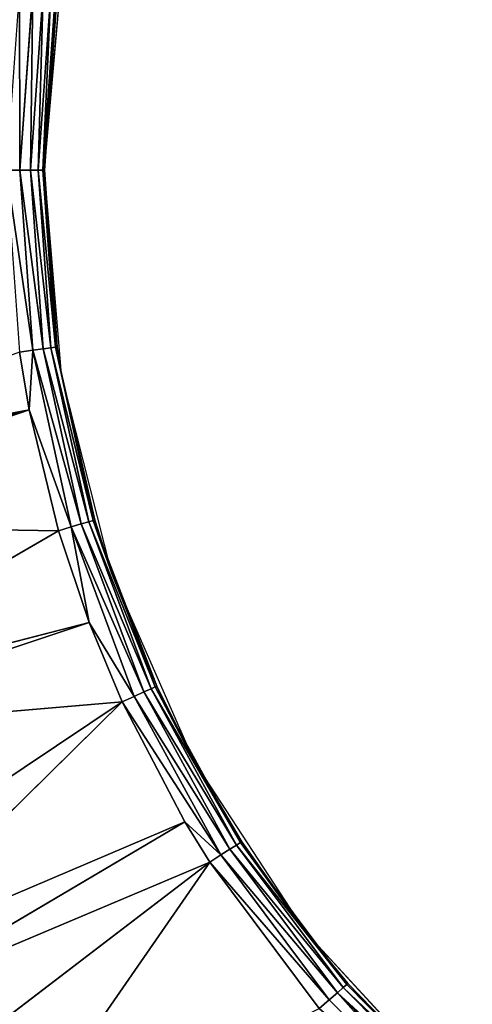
# Model space of a CAD drawing. Extents: x 0 to 605, y 0 to 400.
# Tile 289 of 656: x 286 to 292, y 194 to 207. Entities that reach past the tile are written whole.
import ezdxf

# ---------------------------------------------------------------- set-up
doc = ezdxf.new("R2010")
doc.units = 0
doc.header["$LTSCALE"] = 25.4
doc.layers.get('0').update_dxf_attribs({"linetype": 'CONTINUOUS'})

# ---------------------------------------------------------------- blocks, each defined once
blk = doc.blocks.new('ATLANTA610_-_S_STL')
at = {"color": 0}
for p, q in [((286.501, 18.217, 198.117), (282.059, 23.435, 198.964)), ((286.501, 18.217, 198.117), (282.059, 23.435, 198.964)), ((286.501, 18.217, 198.117), (282.119, 23.434, 199.265)), ((286.501, 18.217, 198.117), (282.119, 23.434, 199.265)), ((286.877, 18.217, 199.673), (282.191, 23.433, 199.596)), ((286.877, 18.217, 199.673), (282.191, 23.433, 199.596)), ((286.501, 18.217, 198.117), (282.191, 23.433, 199.596)), ((286.501, 18.217, 198.117), (282.191, 23.433, 199.596)), ((287.273, 18.217, 200.856), (282.879, 23.43, 201.992)), ((287.273, 18.217, 200.856), (282.879, 23.43, 201.992)), ((286.877, 18.217, 199.673), (282.879, 23.43, 201.992)), ((286.877, 18.217, 199.673), (282.879, 23.43, 201.992)), ((287.699, 18.217, 201.877), (282.984, 23.43, 202.281)), ((287.699, 18.217, 201.877), (282.984, 23.43, 202.281)), ((287.273, 18.217, 200.856), (282.984, 23.43, 202.281)), ((287.273, 18.217, 200.856), (282.984, 23.43, 202.281)), ((287.699, 18.217, 201.877), (283.906, 23.429, 204.415)), ((287.699, 18.217, 201.877), (283.906, 23.429, 204.415)), ((288.505, 18.217, 203.421), (284.322, 23.429, 205.205)), ((288.505, 18.217, 203.421), (284.322, 23.429, 205.205)), ((287.699, 18.217, 201.877), (284.322, 23.429, 205.205)), ((287.699, 18.217, 201.877), (284.322, 23.429, 205.205)), ((288.826, 18.217, 203.942), (284.616, 23.429, 205.72)), ((288.826, 18.217, 203.942), (284.616, 23.429, 205.72)), ((288.505, 18.217, 203.421), (284.616, 23.429, 205.72)), ((288.505, 18.217, 203.421), (284.616, 23.429, 205.72)), ((288.826, 18.217, 203.942), (285.227, 23.431, 206.692)), ((288.826, 18.217, 203.942), (285.227, 23.431, 206.692)), ((288.826, 18.217, 203.942), (286.088, 23.433, 207.892)), ((288.826, 18.217, 203.942), (286.088, 23.433, 207.892)), ((286.209, 18.217, 195.027), (286.38, 17.988, 195.027)), ((286.209, 18.217, 195.027), (286.38, 17.988, 195.027)), ((286.377, 18.217, 197.374), (286.501, 18.217, 198.117)), ((286.546, 17.988, 197.349), (286.377, 18.217, 197.374)), ((286.546, 17.988, 197.349), (286.377, 18.217, 197.374)), ((286.377, 18.217, 197.374), (286.501, 18.217, 198.117)), ((286.501, 18.217, 198.117), (286.877, 18.217, 199.673)), ((287.041, 17.988, 199.624), (286.501, 18.217, 198.117)), ((286.501, 18.217, 198.117), (286.546, 17.988, 197.349)), ((286.501, 18.217, 198.117), (286.546, 17.988, 197.349)), ((287.041, 17.988, 199.624), (286.501, 18.217, 198.117)), ((286.501, 18.217, 198.117), (286.877, 18.217, 199.673)), ((286.877, 18.217, 199.673), (287.041, 17.988, 199.624)), ((286.877, 18.217, 199.673), (287.041, 17.988, 199.624)), ((286.877, 18.217, 199.673), (287.273, 18.217, 200.856)), ((286.877, 18.217, 199.673), (287.273, 18.217, 200.856)), ((287.041, 17.988, 199.624), (287.273, 18.217, 200.856)), ((287.041, 17.988, 199.624), (287.273, 18.217, 200.856)), ((287.273, 18.217, 200.856), (287.854, 17.988, 201.806)), ((287.273, 18.217, 200.856), (287.699, 18.217, 201.877)), ((287.273, 18.217, 200.856), (287.854, 17.988, 201.806)), ((287.273, 18.217, 200.856), (287.699, 18.217, 201.877)), ((288.97, 17.988, 203.849), (287.699, 18.217, 201.877)), ((287.699, 18.217, 201.877), (288.505, 18.217, 203.421)), ((287.699, 18.217, 201.877), (287.854, 17.988, 201.806)), ((287.699, 18.217, 201.877), (287.854, 17.988, 201.806)), ((288.97, 17.988, 203.849), (287.699, 18.217, 201.877)), ((287.699, 18.217, 201.877), (288.505, 18.217, 203.421)), ((288.505, 18.217, 203.421), (288.826, 18.217, 203.942)), ((288.97, 17.988, 203.849), (288.505, 18.217, 203.421)), ((288.97, 17.988, 203.849), (288.505, 18.217, 203.421)), ((288.505, 18.217, 203.421), (288.826, 18.217, 203.942)), ((288.826, 18.217, 203.942), (288.97, 17.988, 203.849)), ((288.826, 18.217, 203.942), (288.97, 17.988, 203.849)), ((288.826, 18.217, 203.942), (290.236, 18.217, 205.825)), ((288.826, 18.217, 203.942), (290.236, 18.217, 205.825)), ((290.236, 18.217, 205.825), (290.365, 17.988, 205.713)), ((290.236, 18.217, 205.825), (290.365, 17.988, 205.713)), ((286.38, 17.988, 195.027), (286.546, 17.988, 192.705)), ((286.38, 17.988, 195.027), (286.546, 17.988, 192.705)), ((286.38, 17.988, 195.027), (286.517, 17.738, 195.027)), ((286.546, 17.988, 197.349), (286.38, 17.988, 195.027)), ((286.546, 17.988, 197.349), (286.38, 17.988, 195.027)), ((286.38, 17.988, 195.027), (286.517, 17.738, 195.027)), ((287.041, 17.988, 199.624), (286.546, 17.988, 197.349)), ((287.041, 17.988, 199.624), (286.546, 17.988, 197.349)), ((286.681, 17.738, 197.33), (286.546, 17.988, 197.349)), ((286.681, 17.738, 197.33), (286.546, 17.988, 197.349)), ((287.041, 17.988, 199.624), (287.172, 17.738, 199.586)), ((287.041, 17.988, 199.624), (287.172, 17.738, 199.586)), ((287.041, 17.988, 199.624), (287.854, 17.988, 201.806)), ((287.041, 17.988, 199.624), (287.854, 17.988, 201.806)), ((287.854, 17.988, 201.806), (287.979, 17.738, 201.749)), ((288.97, 17.988, 203.849), (287.854, 17.988, 201.806)), ((288.97, 17.988, 203.849), (287.854, 17.988, 201.806)), ((287.854, 17.988, 201.806), (287.979, 17.738, 201.749)), ((288.97, 17.988, 203.849), (289.085, 17.738, 203.775)), ((288.97, 17.988, 203.849), (289.085, 17.738, 203.775)), ((288.97, 17.988, 203.849), (290.365, 17.988, 205.713)), ((288.97, 17.988, 203.849), (290.365, 17.988, 205.713)), ((290.365, 17.988, 205.713), (290.469, 17.738, 205.623)), ((290.365, 17.988, 205.713), (290.469, 17.738, 205.623)), ((290.365, 17.988, 205.713), (292.012, 17.988, 207.359)), ((290.365, 17.988, 205.713), (292.012, 17.988, 207.359)), ((286.517, 17.738, 195.027), (286.681, 17.738, 192.724)), ((286.517, 17.738, 195.027), (286.681, 17.738, 192.724)), ((286.517, 17.738, 195.027), (286.616, 17.471, 195.027)), ((286.681, 17.738, 197.33), (286.517, 17.738, 195.027)), ((286.681, 17.738, 197.33), (286.517, 17.738, 195.027)), ((286.517, 17.738, 195.027), (286.616, 17.471, 195.027)), ((287.172, 17.738, 199.586), (286.681, 17.738, 197.33)), ((287.172, 17.738, 199.586), (286.681, 17.738, 197.33)), ((286.78, 17.471, 197.316), (286.681, 17.738, 197.33)), ((286.78, 17.471, 197.316), (286.681, 17.738, 197.33)), ((287.172, 17.738, 199.586), (287.268, 17.471, 199.558)), ((287.172, 17.738, 199.586), (287.268, 17.471, 199.558)), ((287.172, 17.738, 199.586), (287.979, 17.738, 201.749)), ((287.172, 17.738, 199.586), (287.979, 17.738, 201.749)), ((287.979, 17.738, 201.749), (288.07, 17.471, 201.708)), ((289.085, 17.738, 203.775), (287.979, 17.738, 201.749)), ((289.085, 17.738, 203.775), (287.979, 17.738, 201.749)), ((287.979, 17.738, 201.749), (288.07, 17.471, 201.708)), ((289.085, 17.738, 203.775), (289.169, 17.471, 203.721)), ((289.085, 17.738, 203.775), (289.169, 17.471, 203.721)), ((289.085, 17.738, 203.775), (290.469, 17.738, 205.623)), ((289.085, 17.738, 203.775), (290.469, 17.738, 205.623)), ((290.469, 17.738, 205.623), (290.544, 17.471, 205.558)), ((290.469, 17.738, 205.623), (290.544, 17.471, 205.558)), ((290.469, 17.738, 205.623), (292.101, 17.738, 207.256)), ((290.469, 17.738, 205.623), (292.101, 17.738, 207.256)), ((286.616, 17.471, 195.027), (286.78, 17.471, 192.739)), ((286.616, 17.471, 195.027), (286.78, 17.471, 192.739)), ((286.616, 17.471, 195.027), (286.677, 17.192, 195.027)), ((286.78, 17.471, 197.316), (286.616, 17.471, 195.027)), ((286.78, 17.471, 197.316), (286.616, 17.471, 195.027)), ((286.616, 17.471, 195.027), (286.677, 17.192, 195.027)), ((287.268, 17.471, 199.558), (286.78, 17.471, 197.316)), ((287.268, 17.471, 199.558), (286.78, 17.471, 197.316)), ((286.84, 17.192, 197.307), (286.78, 17.471, 197.316)), ((286.84, 17.192, 197.307), (286.78, 17.471, 197.316)), ((287.268, 17.471, 199.558), (287.326, 17.192, 199.541)), ((287.268, 17.471, 199.558), (287.326, 17.192, 199.541)), ((287.268, 17.471, 199.558), (288.07, 17.471, 201.708)), ((287.268, 17.471, 199.558), (288.07, 17.471, 201.708)), ((288.07, 17.471, 201.708), (288.125, 17.192, 201.682)), ((289.169, 17.471, 203.721), (288.07, 17.471, 201.708)), ((289.169, 17.471, 203.721), (288.07, 17.471, 201.708)), ((288.07, 17.471, 201.708), (288.125, 17.192, 201.682)), ((289.169, 17.471, 203.721), (289.22, 17.192, 203.689)), ((289.169, 17.471, 203.721), (289.22, 17.192, 203.689)), ((289.169, 17.471, 203.721), (290.544, 17.471, 205.558)), ((289.169, 17.471, 203.721), (290.544, 17.471, 205.558)), ((290.544, 17.471, 205.558), (290.59, 17.192, 205.518)), ((290.544, 17.471, 205.558), (290.59, 17.192, 205.518)), ((290.544, 17.471, 205.558), (292.167, 17.471, 207.18)), ((290.544, 17.471, 205.558), (292.167, 17.471, 207.18)), ((286.677, 17.192, 195.027), (286.84, 17.192, 192.747)), ((286.677, 17.192, 195.027), (286.84, 17.192, 192.747)), ((286.677, 17.192, 195.027), (286.697, 16.907, 195.027)), ((286.84, 17.192, 197.307), (286.677, 17.192, 195.027)), ((286.84, 17.192, 197.307), (286.677, 17.192, 195.027)), ((286.677, 17.192, 195.027), (286.697, 16.907, 195.027)), ((287.326, 17.192, 199.541), (286.84, 17.192, 197.307)), ((286.84, 17.192, 197.307), (286.86, 16.907, 197.304)), ((287.346, 16.907, 199.535), (286.84, 17.192, 197.307)), ((287.326, 17.192, 199.541), (286.84, 17.192, 197.307)), ((287.346, 16.907, 199.535), (286.84, 17.192, 197.307)), ((286.916, 16.907, 197.661), (286.84, 17.192, 197.307)), ((286.916, 16.907, 197.661), (286.84, 17.192, 197.307)), ((286.84, 17.192, 197.307), (286.86, 16.907, 197.304)), ((288.143, 16.907, 201.674), (287.326, 17.192, 199.541)), ((287.326, 17.192, 199.541), (288.125, 17.192, 201.682)), ((287.326, 17.192, 199.541), (288.125, 17.192, 201.682)), ((287.564, 16.907, 200.222), (287.326, 17.192, 199.541)), ((288.143, 16.907, 201.674), (287.326, 17.192, 199.541)), ((287.564, 16.907, 200.222), (287.326, 17.192, 199.541)), ((287.346, 16.907, 199.535), (287.326, 17.192, 199.541)), ((287.346, 16.907, 199.535), (287.326, 17.192, 199.541)), ((288.143, 16.907, 201.674), (288.125, 17.192, 201.682)), ((288.125, 17.192, 201.682), (288.626, 16.907, 202.642)), ((288.143, 16.907, 201.674), (288.125, 17.192, 201.682)), ((289.22, 17.192, 203.689), (288.125, 17.192, 201.682)), ((289.22, 17.192, 203.689), (288.125, 17.192, 201.682)), ((288.125, 17.192, 201.682), (288.626, 16.907, 202.642)), ((289.22, 17.192, 203.689), (288.626, 16.907, 202.642)), ((289.22, 17.192, 203.689), (288.626, 16.907, 202.642)), ((289.237, 16.907, 203.678), (289.22, 17.192, 203.689)), ((289.22, 17.192, 203.689), (290.071, 16.907, 204.855)), ((289.237, 16.907, 203.678), (289.22, 17.192, 203.689)), ((289.22, 17.192, 203.689), (290.071, 16.907, 204.855)), ((289.22, 17.192, 203.689), (290.59, 17.192, 205.518)), ((289.22, 17.192, 203.689), (290.59, 17.192, 205.518)), ((290.071, 16.907, 204.855), (290.59, 17.192, 205.518)), ((290.071, 16.907, 204.855), (290.59, 17.192, 205.518)), ((290.605, 16.907, 205.505), (290.59, 17.192, 205.518)), ((290.59, 17.192, 205.518), (291.861, 16.907, 206.799)), ((290.605, 16.907, 205.505), (290.59, 17.192, 205.518)), ((290.59, 17.192, 205.518), (291.861, 16.907, 206.799)), ((290.59, 17.192, 205.518), (292.206, 17.192, 207.135)), ((290.59, 17.192, 205.518), (292.206, 17.192, 207.135)), ((286.697, 16.907, 195.027), (286.697, 0.066, 195.027)), ((286.697, 0.066, 195.027), (286.86, 16.907, 192.75)), ((286.86, 16.907, 192.75), (286.697, 16.907, 195.027)), ((286.697, 0.066, 195.027), (286.86, 16.907, 192.75)), ((286.697, 0.066, 195.027), (286.86, 16.907, 197.304)), ((286.697, 0.066, 195.027), (286.86, 16.907, 197.304)), ((286.697, 16.907, 195.027), (286.697, 0.066, 195.027)), ((286.697, 16.907, 195.027), (286.86, 16.907, 197.304)), ((286.86, 16.907, 192.75), (286.697, 16.907, 195.027)), ((286.697, 16.907, 195.027), (286.86, 16.907, 197.304)), ((286.916, 0.066, 197.661), (286.86, 16.907, 197.304)), ((286.86, 16.907, 197.304), (286.916, 16.907, 197.661)), ((286.916, 0.066, 197.661), (286.86, 16.907, 197.304)), ((286.86, 16.907, 197.304), (286.916, 16.907, 197.661)), ((286.916, 0.066, 197.661), (287.346, 16.907, 199.535)), ((286.916, 0.066, 197.661), (287.346, 16.907, 199.535)), ((286.916, 0.066, 197.661), (286.916, 16.907, 197.661)), ((286.916, 16.907, 197.661), (287.346, 16.907, 199.535)), ((286.916, 0.066, 197.661), (286.916, 16.907, 197.661)), ((286.916, 16.907, 197.661), (287.346, 16.907, 199.535)), ((287.564, 0.066, 200.222), (287.346, 16.907, 199.535)), ((287.346, 16.907, 199.535), (287.564, 16.907, 200.222)), ((287.564, 0.066, 200.222), (287.346, 16.907, 199.535)), ((287.346, 16.907, 199.535), (287.564, 16.907, 200.222)), ((287.564, 0.066, 200.222), (288.143, 16.907, 201.674)), ((287.564, 0.066, 200.222), (288.143, 16.907, 201.674)), ((287.564, 0.066, 200.222), (287.564, 16.907, 200.222)), ((287.564, 16.907, 200.222), (288.143, 16.907, 201.674)), ((287.564, 0.066, 200.222), (287.564, 16.907, 200.222)), ((287.564, 16.907, 200.222), (288.143, 16.907, 201.674)), ((288.626, 0.066, 202.642), (288.143, 16.907, 201.674)), ((288.143, 16.907, 201.674), (288.626, 16.907, 202.642)), ((288.626, 0.066, 202.642), (288.143, 16.907, 201.674)), ((288.143, 16.907, 201.674), (288.626, 16.907, 202.642)), ((288.626, 0.066, 202.642), (289.237, 16.907, 203.678)), ((288.626, 0.066, 202.642), (289.237, 16.907, 203.678)), ((288.626, 0.066, 202.642), (288.626, 16.907, 202.642)), ((288.626, 16.907, 202.642), (289.237, 16.907, 203.678)), ((288.626, 0.066, 202.642), (288.626, 16.907, 202.642)), ((288.626, 16.907, 202.642), (289.237, 16.907, 203.678)), ((290.071, 0.066, 204.855), (289.237, 16.907, 203.678)), ((289.237, 16.907, 203.678), (290.071, 16.907, 204.855)), ((290.071, 0.066, 204.855), (289.237, 16.907, 203.678)), ((289.237, 16.907, 203.678), (290.071, 16.907, 204.855)), ((290.071, 0.066, 204.855), (290.605, 16.907, 205.505)), ((290.071, 0.066, 204.855), (290.605, 16.907, 205.505)), ((290.071, 0.066, 204.855), (290.071, 16.907, 204.855)), ((290.071, 16.907, 204.855), (290.605, 16.907, 205.505)), ((290.071, 0.066, 204.855), (290.071, 16.907, 204.855)), ((290.071, 16.907, 204.855), (290.605, 16.907, 205.505)), ((291.861, 0.066, 206.799), (290.605, 16.907, 205.505)), ((290.605, 16.907, 205.505), (291.861, 16.907, 206.799)), ((291.861, 0.066, 206.799), (290.605, 16.907, 205.505)), ((290.605, 16.907, 205.505), (291.861, 16.907, 206.799)), ((286.697, 0.066, 195.027), (286.941, 0.066, 192.249)), ((286.916, 0.066, 197.661), (286.697, 0.066, 195.027)), ((287.564, 0.066, 200.222), (286.916, 0.066, 197.661)), ((288.626, 0.066, 202.642), (287.564, 0.066, 200.222)), ((290.071, 0.066, 204.855), (288.626, 0.066, 202.642)), ((291.861, 0.066, 206.799), (290.071, 0.066, 204.855))]:
    blk.add_line(p, q, dxfattribs=at)
mesh = blk.add_polyface(dxfattribs=at)
corners = [(282.059, 23.435, 198.964), (282.119, 23.434, 199.265), (286.501, 18.217, 198.117)]
mesh.append_faces([[corners[k] for k in face] for face in [(0, 1, 2)]], dxfattribs={"color": 0})
mesh = blk.add_polyface(dxfattribs=at)
corners = [(282.059, 23.435, 198.964), (286.501, 18.217, 198.117), (286.377, 18.217, 197.374)]
mesh.append_faces([[corners[k] for k in face] for face in [(0, 1, 2)]], dxfattribs={"color": 0})
mesh = blk.add_polyface(dxfattribs=at)
corners = [(282.119, 23.434, 199.265), (282.191, 23.433, 199.596), (286.501, 18.217, 198.117)]
mesh.append_faces([[corners[k] for k in face] for face in [(0, 1, 2)]], dxfattribs={"color": 0})
mesh = blk.add_polyface(dxfattribs=at)
corners = [(282.191, 23.433, 199.596), (282.879, 23.43, 201.992), (286.877, 18.217, 199.673)]
mesh.append_faces([[corners[k] for k in face] for face in [(0, 1, 2)]], dxfattribs={"color": 0})
mesh = blk.add_polyface(dxfattribs=at)
corners = [(282.191, 23.433, 199.596), (286.877, 18.217, 199.673), (286.501, 18.217, 198.117)]
mesh.append_faces([[corners[k] for k in face] for face in [(0, 1, 2)]], dxfattribs={"color": 0})
mesh = blk.add_polyface(dxfattribs=at)
corners = [(282.879, 23.43, 201.992), (282.984, 23.43, 202.281), (287.273, 18.217, 200.856)]
mesh.append_faces([[corners[k] for k in face] for face in [(0, 1, 2)]], dxfattribs={"color": 0})
mesh = blk.add_polyface(dxfattribs=at)
corners = [(282.879, 23.43, 201.992), (287.273, 18.217, 200.856), (286.877, 18.217, 199.673)]
mesh.append_faces([[corners[k] for k in face] for face in [(0, 1, 2)]], dxfattribs={"color": 0})
mesh = blk.add_polyface(dxfattribs=at)
corners = [(282.984, 23.43, 202.281), (283.906, 23.429, 204.415), (287.699, 18.217, 201.877)]
mesh.append_faces([[corners[k] for k in face] for face in [(0, 1, 2)]], dxfattribs={"color": 0})
mesh = blk.add_polyface(dxfattribs=at)
corners = [(282.984, 23.43, 202.281), (287.699, 18.217, 201.877), (287.273, 18.217, 200.856)]
mesh.append_faces([[corners[k] for k in face] for face in [(0, 1, 2)]], dxfattribs={"color": 0})
mesh = blk.add_polyface(dxfattribs=at)
corners = [(284.322, 23.429, 205.205), (287.699, 18.217, 201.877), (283.906, 23.429, 204.415)]
mesh.append_faces([[corners[k] for k in face] for face in [(0, 1, 2)]], dxfattribs={"color": 0})
mesh = blk.add_polyface(dxfattribs=at)
corners = [(284.616, 23.429, 205.72), (288.505, 18.217, 203.421), (284.322, 23.429, 205.205)]
mesh.append_faces([[corners[k] for k in face] for face in [(0, 1, 2)]], dxfattribs={"color": 0})
mesh = blk.add_polyface(dxfattribs=at)
corners = [(284.322, 23.429, 205.205), (288.505, 18.217, 203.421), (287.699, 18.217, 201.877)]
mesh.append_faces([[corners[k] for k in face] for face in [(0, 1, 2)]], dxfattribs={"color": 0})
mesh = blk.add_polyface(dxfattribs=at)
corners = [(285.227, 23.431, 206.692), (288.826, 18.217, 203.942), (284.616, 23.429, 205.72)]
mesh.append_faces([[corners[k] for k in face] for face in [(0, 1, 2)]], dxfattribs={"color": 0})
mesh = blk.add_polyface(dxfattribs=at)
corners = [(284.616, 23.429, 205.72), (288.826, 18.217, 203.942), (288.505, 18.217, 203.421)]
mesh.append_faces([[corners[k] for k in face] for face in [(0, 1, 2)]], dxfattribs={"color": 0})
mesh = blk.add_polyface(dxfattribs=at)
corners = [(286.088, 23.433, 207.892), (288.826, 18.217, 203.942), (285.227, 23.431, 206.692)]
mesh.append_faces([[corners[k] for k in face] for face in [(0, 1, 2)]], dxfattribs={"color": 0})
mesh = blk.add_polyface(dxfattribs=at)
corners = [(286.088, 23.433, 207.892), (290.236, 18.217, 205.825), (288.826, 18.217, 203.942)]
mesh.append_faces([[corners[k] for k in face] for face in [(0, 1, 2)]], dxfattribs={"color": 0})
mesh = blk.add_polyface(dxfattribs=at)
corners = [(286.377, 18.217, 192.681), (286.38, 17.988, 195.027), (286.546, 17.988, 192.705), (286.209, 18.217, 195.027)]
mesh.append_faces([[corners[k] for k in face] for face in [(0, 1, 2), (1, 0, 3)]], dxfattribs={"vtx0": -1, "color": 0})
mesh = blk.add_polyface(dxfattribs=at)
corners = [(286.209, 18.217, 195.027), (286.546, 17.988, 197.349), (286.38, 17.988, 195.027), (286.377, 18.217, 197.374)]
mesh.append_faces([[corners[k] for k in face] for face in [(0, 1, 2), (1, 0, 3)]], dxfattribs={"vtx0": -1, "color": 0})
mesh = blk.add_polyface(dxfattribs=at)
corners = [(286.501, 18.217, 198.117), (286.546, 17.988, 197.349), (286.377, 18.217, 197.374)]
mesh.append_faces([[corners[k] for k in face] for face in [(0, 1, 2)]], dxfattribs={"color": 0})
mesh = blk.add_polyface(dxfattribs=at)
corners = [(286.877, 18.217, 199.673), (287.041, 17.988, 199.624), (286.501, 18.217, 198.117)]
mesh.append_faces([[corners[k] for k in face] for face in [(0, 1, 2)]], dxfattribs={"color": 0})
mesh = blk.add_polyface(dxfattribs=at)
corners = [(286.501, 18.217, 198.117), (287.041, 17.988, 199.624), (286.546, 17.988, 197.349)]
mesh.append_faces([[corners[k] for k in face] for face in [(0, 1, 2)]], dxfattribs={"color": 0})
mesh = blk.add_polyface(dxfattribs=at)
corners = [(287.273, 18.217, 200.856), (287.041, 17.988, 199.624), (286.877, 18.217, 199.673)]
mesh.append_faces([[corners[k] for k in face] for face in [(0, 1, 2)]], dxfattribs={"color": 0})
mesh = blk.add_polyface(dxfattribs=at)
corners = [(287.273, 18.217, 200.856), (287.854, 17.988, 201.806), (287.041, 17.988, 199.624)]
mesh.append_faces([[corners[k] for k in face] for face in [(0, 1, 2)]], dxfattribs={"color": 0})
mesh = blk.add_polyface(dxfattribs=at)
corners = [(287.699, 18.217, 201.877), (287.854, 17.988, 201.806), (287.273, 18.217, 200.856)]
mesh.append_faces([[corners[k] for k in face] for face in [(0, 1, 2)]], dxfattribs={"color": 0})
mesh = blk.add_polyface(dxfattribs=at)
corners = [(288.97, 17.988, 203.849), (287.699, 18.217, 201.877), (288.505, 18.217, 203.421)]
mesh.append_faces([[corners[k] for k in face] for face in [(0, 1, 2)]], dxfattribs={"color": 0})
mesh = blk.add_polyface(dxfattribs=at)
corners = [(287.699, 18.217, 201.877), (288.97, 17.988, 203.849), (287.854, 17.988, 201.806)]
mesh.append_faces([[corners[k] for k in face] for face in [(0, 1, 2)]], dxfattribs={"color": 0})
mesh = blk.add_polyface(dxfattribs=at)
corners = [(288.826, 18.217, 203.942), (288.97, 17.988, 203.849), (288.505, 18.217, 203.421)]
mesh.append_faces([[corners[k] for k in face] for face in [(0, 1, 2)]], dxfattribs={"color": 0})
mesh = blk.add_polyface(dxfattribs=at)
corners = [(288.826, 18.217, 203.942), (290.365, 17.988, 205.713), (288.97, 17.988, 203.849), (290.236, 18.217, 205.825)]
mesh.append_faces([[corners[k] for k in face] for face in [(0, 1, 2), (1, 0, 3)]], dxfattribs={"vtx0": -1, "color": 0})
mesh = blk.add_polyface(dxfattribs=at)
corners = [(290.236, 18.217, 205.825), (292.012, 17.988, 207.359), (290.365, 17.988, 205.713), (291.9, 18.217, 207.489)]
mesh.append_faces([[corners[k] for k in face] for face in [(0, 1, 2), (1, 0, 3)]], dxfattribs={"vtx0": -1, "color": 0})
mesh = blk.add_polyface(dxfattribs=at)
corners = [(286.546, 17.988, 192.705), (286.517, 17.738, 195.027), (286.681, 17.738, 192.724), (286.38, 17.988, 195.027)]
mesh.append_faces([[corners[k] for k in face] for face in [(0, 1, 2), (1, 0, 3)]], dxfattribs={"vtx0": -1, "color": 0})
mesh = blk.add_polyface(dxfattribs=at)
corners = [(286.38, 17.988, 195.027), (286.681, 17.738, 197.33), (286.517, 17.738, 195.027), (286.546, 17.988, 197.349)]
mesh.append_faces([[corners[k] for k in face] for face in [(0, 1, 2), (1, 0, 3)]], dxfattribs={"vtx0": -1, "color": 0})
mesh = blk.add_polyface(dxfattribs=at)
corners = [(286.546, 17.988, 197.349), (287.172, 17.738, 199.586), (286.681, 17.738, 197.33), (287.041, 17.988, 199.624)]
mesh.append_faces([[corners[k] for k in face] for face in [(0, 1, 2), (1, 0, 3)]], dxfattribs={"vtx0": -1, "color": 0})
mesh = blk.add_polyface(dxfattribs=at)
corners = [(287.041, 17.988, 199.624), (287.979, 17.738, 201.749), (287.172, 17.738, 199.586), (287.854, 17.988, 201.806)]
mesh.append_faces([[corners[k] for k in face] for face in [(0, 1, 2), (1, 0, 3)]], dxfattribs={"vtx0": -1, "color": 0})
mesh = blk.add_polyface(dxfattribs=at)
corners = [(287.854, 17.988, 201.806), (289.085, 17.738, 203.775), (287.979, 17.738, 201.749), (288.97, 17.988, 203.849)]
mesh.append_faces([[corners[k] for k in face] for face in [(0, 1, 2), (1, 0, 3)]], dxfattribs={"vtx0": -1, "color": 0})
mesh = blk.add_polyface(dxfattribs=at)
corners = [(288.97, 17.988, 203.849), (290.469, 17.738, 205.623), (289.085, 17.738, 203.775), (290.365, 17.988, 205.713)]
mesh.append_faces([[corners[k] for k in face] for face in [(0, 1, 2), (1, 0, 3)]], dxfattribs={"vtx0": -1, "color": 0})
mesh = blk.add_polyface(dxfattribs=at)
corners = [(292.012, 17.988, 207.359), (290.469, 17.738, 205.623), (290.365, 17.988, 205.713), (292.101, 17.738, 207.256)]
mesh.append_faces([[corners[k] for k in face] for face in [(0, 1, 2), (1, 0, 3)]], dxfattribs={"vtx0": -1, "color": 0})
mesh = blk.add_polyface(dxfattribs=at)
corners = [(286.681, 17.738, 192.724), (286.616, 17.471, 195.027), (286.78, 17.471, 192.739), (286.517, 17.738, 195.027)]
mesh.append_faces([[corners[k] for k in face] for face in [(0, 1, 2), (1, 0, 3)]], dxfattribs={"vtx0": -1, "color": 0})
mesh = blk.add_polyface(dxfattribs=at)
corners = [(286.517, 17.738, 195.027), (286.78, 17.471, 197.316), (286.616, 17.471, 195.027), (286.681, 17.738, 197.33)]
mesh.append_faces([[corners[k] for k in face] for face in [(0, 1, 2), (1, 0, 3)]], dxfattribs={"vtx0": -1, "color": 0})
mesh = blk.add_polyface(dxfattribs=at)
corners = [(286.681, 17.738, 197.33), (287.268, 17.471, 199.558), (286.78, 17.471, 197.316), (287.172, 17.738, 199.586)]
mesh.append_faces([[corners[k] for k in face] for face in [(0, 1, 2), (1, 0, 3)]], dxfattribs={"vtx0": -1, "color": 0})
mesh = blk.add_polyface(dxfattribs=at)
corners = [(287.172, 17.738, 199.586), (288.07, 17.471, 201.708), (287.268, 17.471, 199.558), (287.979, 17.738, 201.749)]
mesh.append_faces([[corners[k] for k in face] for face in [(0, 1, 2), (1, 0, 3)]], dxfattribs={"vtx0": -1, "color": 0})
mesh = blk.add_polyface(dxfattribs=at)
corners = [(287.979, 17.738, 201.749), (289.169, 17.471, 203.721), (288.07, 17.471, 201.708), (289.085, 17.738, 203.775)]
mesh.append_faces([[corners[k] for k in face] for face in [(0, 1, 2), (1, 0, 3)]], dxfattribs={"vtx0": -1, "color": 0})
mesh = blk.add_polyface(dxfattribs=at)
corners = [(289.085, 17.738, 203.775), (290.544, 17.471, 205.558), (289.169, 17.471, 203.721), (290.469, 17.738, 205.623)]
mesh.append_faces([[corners[k] for k in face] for face in [(0, 1, 2), (1, 0, 3)]], dxfattribs={"vtx0": -1, "color": 0})
mesh = blk.add_polyface(dxfattribs=at)
corners = [(290.469, 17.738, 205.623), (292.167, 17.471, 207.18), (290.544, 17.471, 205.558), (292.101, 17.738, 207.256)]
mesh.append_faces([[corners[k] for k in face] for face in [(0, 1, 2), (1, 0, 3)]], dxfattribs={"vtx0": -1, "color": 0})
mesh = blk.add_polyface(dxfattribs=at)
corners = [(286.78, 17.471, 192.739), (286.677, 17.192, 195.027), (286.84, 17.192, 192.747), (286.616, 17.471, 195.027)]
mesh.append_faces([[corners[k] for k in face] for face in [(0, 1, 2), (1, 0, 3)]], dxfattribs={"vtx0": -1, "color": 0})
mesh = blk.add_polyface(dxfattribs=at)
corners = [(286.616, 17.471, 195.027), (286.84, 17.192, 197.307), (286.677, 17.192, 195.027), (286.78, 17.471, 197.316)]
mesh.append_faces([[corners[k] for k in face] for face in [(0, 1, 2), (1, 0, 3)]], dxfattribs={"vtx0": -1, "color": 0})
mesh = blk.add_polyface(dxfattribs=at)
corners = [(286.78, 17.471, 197.316), (287.326, 17.192, 199.541), (286.84, 17.192, 197.307), (287.268, 17.471, 199.558)]
mesh.append_faces([[corners[k] for k in face] for face in [(0, 1, 2), (1, 0, 3)]], dxfattribs={"vtx0": -1, "color": 0})
mesh = blk.add_polyface(dxfattribs=at)
corners = [(287.268, 17.471, 199.558), (288.125, 17.192, 201.682), (287.326, 17.192, 199.541), (288.07, 17.471, 201.708)]
mesh.append_faces([[corners[k] for k in face] for face in [(0, 1, 2), (1, 0, 3)]], dxfattribs={"vtx0": -1, "color": 0})
mesh = blk.add_polyface(dxfattribs=at)
corners = [(288.07, 17.471, 201.708), (289.22, 17.192, 203.689), (288.125, 17.192, 201.682), (289.169, 17.471, 203.721)]
mesh.append_faces([[corners[k] for k in face] for face in [(0, 1, 2), (1, 0, 3)]], dxfattribs={"vtx0": -1, "color": 0})
mesh = blk.add_polyface(dxfattribs=at)
corners = [(289.169, 17.471, 203.721), (290.59, 17.192, 205.518), (289.22, 17.192, 203.689), (290.544, 17.471, 205.558)]
mesh.append_faces([[corners[k] for k in face] for face in [(0, 1, 2), (1, 0, 3)]], dxfattribs={"vtx0": -1, "color": 0})
mesh = blk.add_polyface(dxfattribs=at)
corners = [(290.544, 17.471, 205.558), (292.206, 17.192, 207.135), (290.59, 17.192, 205.518), (292.167, 17.471, 207.18)]
mesh.append_faces([[corners[k] for k in face] for face in [(0, 1, 2), (1, 0, 3)]], dxfattribs={"vtx0": -1, "color": 0})
mesh = blk.add_polyface(dxfattribs=at)
corners = [(286.84, 17.192, 192.747), (286.697, 16.907, 195.027), (286.86, 16.907, 192.75), (286.677, 17.192, 195.027)]
mesh.append_faces([[corners[k] for k in face] for face in [(0, 1, 2), (1, 0, 3)]], dxfattribs={"vtx0": -1, "color": 0})
mesh = blk.add_polyface(dxfattribs=at)
corners = [(286.677, 17.192, 195.027), (286.86, 16.907, 197.304), (286.697, 16.907, 195.027), (286.84, 17.192, 197.307)]
mesh.append_faces([[corners[k] for k in face] for face in [(0, 1, 2), (1, 0, 3)]], dxfattribs={"vtx0": -1, "color": 0})
mesh = blk.add_polyface(dxfattribs=at)
corners = [(287.326, 17.192, 199.541), (287.346, 16.907, 199.535), (286.84, 17.192, 197.307)]
mesh.append_faces([[corners[k] for k in face] for face in [(0, 1, 2)]], dxfattribs={"color": 0})
mesh = blk.add_polyface(dxfattribs=at)
corners = [(286.84, 17.192, 197.307), (287.346, 16.907, 199.535), (286.916, 16.907, 197.661)]
mesh.append_faces([[corners[k] for k in face] for face in [(0, 1, 2)]], dxfattribs={"color": 0})
mesh = blk.add_polyface(dxfattribs=at)
corners = [(286.84, 17.192, 197.307), (286.916, 16.907, 197.661), (286.86, 16.907, 197.304)]
mesh.append_faces([[corners[k] for k in face] for face in [(0, 1, 2)]], dxfattribs={"color": 0})
mesh = blk.add_polyface(dxfattribs=at)
corners = [(288.125, 17.192, 201.682), (288.143, 16.907, 201.674), (287.326, 17.192, 199.541)]
mesh.append_faces([[corners[k] for k in face] for face in [(0, 1, 2)]], dxfattribs={"color": 0})
mesh = blk.add_polyface(dxfattribs=at)
corners = [(287.326, 17.192, 199.541), (288.143, 16.907, 201.674), (287.564, 16.907, 200.222)]
mesh.append_faces([[corners[k] for k in face] for face in [(0, 1, 2)]], dxfattribs={"color": 0})
mesh = blk.add_polyface(dxfattribs=at)
corners = [(287.326, 17.192, 199.541), (287.564, 16.907, 200.222), (287.346, 16.907, 199.535)]
mesh.append_faces([[corners[k] for k in face] for face in [(0, 1, 2)]], dxfattribs={"color": 0})
mesh = blk.add_polyface(dxfattribs=at)
corners = [(288.125, 17.192, 201.682), (288.626, 16.907, 202.642), (288.143, 16.907, 201.674)]
mesh.append_faces([[corners[k] for k in face] for face in [(0, 1, 2)]], dxfattribs={"color": 0})
mesh = blk.add_polyface(dxfattribs=at)
corners = [(289.22, 17.192, 203.689), (288.626, 16.907, 202.642), (288.125, 17.192, 201.682)]
mesh.append_faces([[corners[k] for k in face] for face in [(0, 1, 2)]], dxfattribs={"color": 0})
mesh = blk.add_polyface(dxfattribs=at)
corners = [(289.22, 17.192, 203.689), (289.237, 16.907, 203.678), (288.626, 16.907, 202.642)]
mesh.append_faces([[corners[k] for k in face] for face in [(0, 1, 2)]], dxfattribs={"color": 0})
mesh = blk.add_polyface(dxfattribs=at)
corners = [(289.22, 17.192, 203.689), (290.071, 16.907, 204.855), (289.237, 16.907, 203.678)]
mesh.append_faces([[corners[k] for k in face] for face in [(0, 1, 2)]], dxfattribs={"color": 0})
mesh = blk.add_polyface(dxfattribs=at)
corners = [(290.59, 17.192, 205.518), (290.071, 16.907, 204.855), (289.22, 17.192, 203.689)]
mesh.append_faces([[corners[k] for k in face] for face in [(0, 1, 2)]], dxfattribs={"color": 0})
mesh = blk.add_polyface(dxfattribs=at)
corners = [(290.59, 17.192, 205.518), (290.605, 16.907, 205.505), (290.071, 16.907, 204.855)]
mesh.append_faces([[corners[k] for k in face] for face in [(0, 1, 2)]], dxfattribs={"color": 0})
mesh = blk.add_polyface(dxfattribs=at)
corners = [(290.59, 17.192, 205.518), (291.861, 16.907, 206.799), (290.605, 16.907, 205.505)]
mesh.append_faces([[corners[k] for k in face] for face in [(0, 1, 2)]], dxfattribs={"color": 0})
mesh = blk.add_polyface(dxfattribs=at)
corners = [(292.206, 17.192, 207.135), (291.861, 16.907, 206.799), (290.59, 17.192, 205.518)]
mesh.append_faces([[corners[k] for k in face] for face in [(0, 1, 2)]], dxfattribs={"color": 0})
mesh = blk.add_polyface(dxfattribs=at)
corners = [(286.697, 16.907, 195.027), (286.697, 0.066, 195.027), (286.86, 16.907, 192.75)]
mesh.append_faces([[corners[k] for k in face] for face in [(0, 1, 2)]], dxfattribs={"color": 0})
mesh = blk.add_polyface(dxfattribs=at)
corners = [(286.86, 16.907, 192.75), (286.697, 0.066, 195.027), (286.941, 0.066, 192.249)]
mesh.append_faces([[corners[k] for k in face] for face in [(0, 1, 2)]], dxfattribs={"color": 0})
mesh = blk.add_polyface(dxfattribs=at)
corners = [(286.86, 16.907, 197.304), (286.916, 0.066, 197.661), (286.697, 0.066, 195.027)]
mesh.append_faces([[corners[k] for k in face] for face in [(0, 1, 2)]], dxfattribs={"color": 0})
mesh = blk.add_polyface(dxfattribs=at)
corners = [(286.86, 16.907, 197.304), (286.697, 0.066, 195.027), (286.697, 16.907, 195.027)]
mesh.append_faces([[corners[k] for k in face] for face in [(0, 1, 2)]], dxfattribs={"color": 0})
mesh = blk.add_polyface(dxfattribs=at)
corners = [(286.916, 16.907, 197.661), (286.916, 0.066, 197.661), (286.86, 16.907, 197.304)]
mesh.append_faces([[corners[k] for k in face] for face in [(0, 1, 2)]], dxfattribs={"color": 0})
mesh = blk.add_polyface(dxfattribs=at)
corners = [(287.346, 16.907, 199.535), (287.564, 0.066, 200.222), (286.916, 0.066, 197.661)]
mesh.append_faces([[corners[k] for k in face] for face in [(0, 1, 2)]], dxfattribs={"color": 0})
mesh = blk.add_polyface(dxfattribs=at)
corners = [(287.346, 16.907, 199.535), (286.916, 0.066, 197.661), (286.916, 16.907, 197.661)]
mesh.append_faces([[corners[k] for k in face] for face in [(0, 1, 2)]], dxfattribs={"color": 0})
mesh = blk.add_polyface(dxfattribs=at)
corners = [(287.564, 16.907, 200.222), (287.564, 0.066, 200.222), (287.346, 16.907, 199.535)]
mesh.append_faces([[corners[k] for k in face] for face in [(0, 1, 2)]], dxfattribs={"color": 0})
mesh = blk.add_polyface(dxfattribs=at)
corners = [(288.143, 16.907, 201.674), (288.626, 0.066, 202.642), (287.564, 0.066, 200.222)]
mesh.append_faces([[corners[k] for k in face] for face in [(0, 1, 2)]], dxfattribs={"color": 0})
mesh = blk.add_polyface(dxfattribs=at)
corners = [(288.143, 16.907, 201.674), (287.564, 0.066, 200.222), (287.564, 16.907, 200.222)]
mesh.append_faces([[corners[k] for k in face] for face in [(0, 1, 2)]], dxfattribs={"color": 0})
mesh = blk.add_polyface(dxfattribs=at)
corners = [(288.626, 16.907, 202.642), (288.626, 0.066, 202.642), (288.143, 16.907, 201.674)]
mesh.append_faces([[corners[k] for k in face] for face in [(0, 1, 2)]], dxfattribs={"color": 0})
mesh = blk.add_polyface(dxfattribs=at)
corners = [(289.237, 16.907, 203.678), (290.071, 0.066, 204.855), (288.626, 0.066, 202.642)]
mesh.append_faces([[corners[k] for k in face] for face in [(0, 1, 2)]], dxfattribs={"color": 0})
mesh = blk.add_polyface(dxfattribs=at)
corners = [(289.237, 16.907, 203.678), (288.626, 0.066, 202.642), (288.626, 16.907, 202.642)]
mesh.append_faces([[corners[k] for k in face] for face in [(0, 1, 2)]], dxfattribs={"color": 0})
mesh = blk.add_polyface(dxfattribs=at)
corners = [(290.071, 16.907, 204.855), (290.071, 0.066, 204.855), (289.237, 16.907, 203.678)]
mesh.append_faces([[corners[k] for k in face] for face in [(0, 1, 2)]], dxfattribs={"color": 0})
mesh = blk.add_polyface(dxfattribs=at)
corners = [(290.605, 16.907, 205.505), (291.861, 0.066, 206.799), (290.071, 0.066, 204.855)]
mesh.append_faces([[corners[k] for k in face] for face in [(0, 1, 2)]], dxfattribs={"color": 0})
mesh = blk.add_polyface(dxfattribs=at)
corners = [(290.605, 16.907, 205.505), (290.071, 0.066, 204.855), (290.071, 16.907, 204.855)]
mesh.append_faces([[corners[k] for k in face] for face in [(0, 1, 2)]], dxfattribs={"color": 0})
mesh = blk.add_polyface(dxfattribs=at)
corners = [(291.861, 16.907, 206.799), (291.861, 0.066, 206.799), (290.605, 16.907, 205.505)]
mesh.append_faces([[corners[k] for k in face] for face in [(0, 1, 2)]], dxfattribs={"color": 0})

msp = doc.modelspace()

# ---------------------------------------------------------------- block references
at = {"color": 254, "extrusion": (0, -1, 5.55112e-17)}
msp.add_blockref('ATLANTA610_-_S_STL', (-0.269, -0.066, -399.883), dxfattribs=at)

doc.saveas('drawing.dxf')
